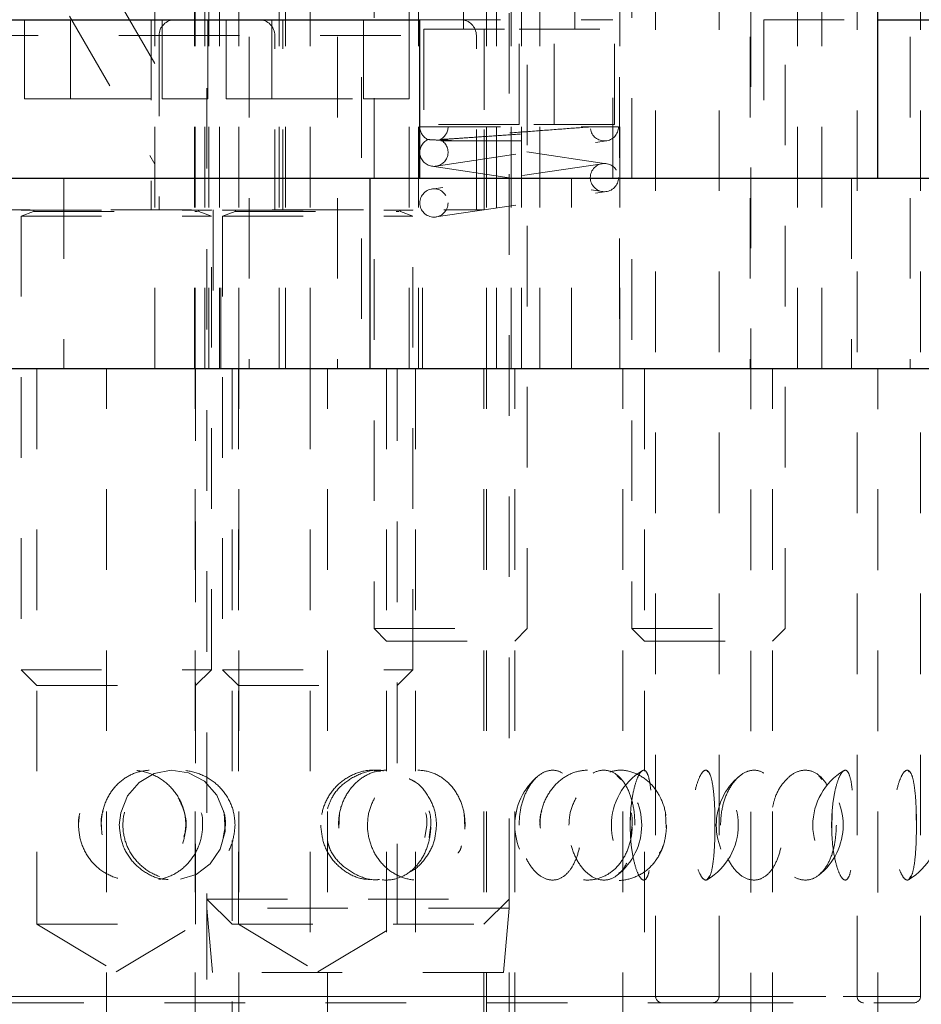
# Model space of a CAD drawing. Header units: inches. Extents: x 1880 to 2363, y -453 to -54.
# Tile 332 of 656: x 2045.06 to 2046.18, y -279.78 to -278.55. Entities that reach past the tile are written whole.
import ezdxf

# ---------------------------------------------------------------- set-up
doc = ezdxf.new("R2010")
doc.units = ezdxf.units.IN
doc.header["$LTSCALE"] = 0.5
doc.header["$MEASUREMENT"] = 0
doc.linetypes.add('HIDDEN', pattern=[0.225, 0.15, -0.075])
for name, color, linetype in [('DIE-M-S3', 8, 'Continuous'), ('DSS-M-S', 53, 'Continuous'), ('SVD-M-S', 8, 'Continuous')]:
    doc.layers.add(name, color=color, linetype=linetype)

msp = doc.modelspace()

# ---------------------------------------------------------------- linework, layer by layer
at = {"layer": 'DIE-M-S3', "linetype": 'HIDDEN', "lineweight": 18}
for p, q in [((2045.63848, -277.56511), (2045.63848, -278.68322)), ((2045.7251, -278.68322), (2045.7251, -277.56511)), ((2045.34679, -277.57477), (2045.34679, -278.98637)), ((2045.45644, -277.57477), (2045.45644, -278.98637)), ((2045.54544, -278.98637), (2045.54544, -277.57477)), ((2045.96825, -277.57477), (2045.96825, -278.98637)), ((2046.05725, -278.98637), (2046.05725, -277.57477)), ((2046.16679, -277.57477), (2046.16679, -278.98637)), ((2045.48629, -277.82477), (2045.48629, -278.98637)), ((2045.70729, -278.98637), (2045.70729, -277.82477)), ((2045.80629, -277.82477), (2045.80629, -278.98637)), ((2046.02729, -278.98637), (2046.02729, -277.82477)), ((2045.22975, -278.98637), (2045.22975, -278.48637)), ((2045.27879, -278.48637), (2045.27879, -278.98637)), ((2045.27975, -278.98637), (2045.27975, -278.48637)), ((2045.27975, -278.98637), (2045.27975, -278.48637)), ((2045.29179, -278.48637), (2045.29179, -278.98637)), ((2045.29679, -278.98637), (2045.29679, -278.48637)), ((2045.30992, -278.48637), (2045.30992, -278.98637)), ((2045.33383, -278.98637), (2045.33383, -278.48637)), ((2045.33383, -278.98637), (2045.33383, -278.48637)), ((2045.38383, -278.98637), (2045.38383, -278.48637)), ((2045.39179, -278.98637), (2045.39179, -278.48637)), ((2045.42242, -278.48637), (2045.42242, -278.98637)), ((2045.55679, -278.48637), (2045.55679, -278.98637)), ((2045.64117, -278.98637), (2045.64117, -278.48637)), ((2045.65367, -278.98637), (2045.65367, -278.48637)), ((2045.67179, -278.98637), (2045.67179, -278.48637)), ((2045.68479, -278.98637), (2045.68479, -278.48637)), ((2045.80679, -278.98637), (2045.80679, -278.48637)), ((2045.61289, -278.52574), (2045.61289, -278.56511)), ((2045.75069, -278.56511), (2045.75069, -278.52574)), ((2045.22975, -278.60762), (2045.191, -278.5405)), ((2045.12367, -278.54887), (2045.22975, -278.73262)), ((2045.56368, -278.56511), (2045.68179, -278.56511)), ((2045.56368, -278.56511), (2045.56368, -278.68322)), ((2045.68179, -278.56511), (2045.7999, -278.56511)), ((2045.68179, -278.68322), (2045.68179, -278.56511)), ((2045.7999, -278.68322), (2045.7999, -278.56511)), ((2045.68179, -278.68322), (2045.56368, -278.68322)), ((2045.7999, -278.68322), (2045.68179, -278.68322))]:
    msp.add_line(p, q, dxfattribs=at)
at = {"layer": 'DSS-M-S', "linetype": 'HIDDEN', "lineweight": 18}
for p, q in [((2045.85108, -279.7659), (2045.85108, -276.86826)), ((2046.10108, -279.7659), (2046.10108, -276.86826)), ((2045.92982, -279.7659), (2045.92982, -277.01787)), ((2045.96919, -280.83677), (2045.96919, -277.01787)), ((2046.17982, -279.7659), (2046.17982, -277.01787)), ((2045.08337, -278.98637), (2045.08337, -279.67637)), ((2045.16975, -281.23637), (2045.16975, -278.98637)), ((2045.27975, -281.23637), (2045.27975, -278.98637)), ((2045.27975, -281.23637), (2045.27975, -278.98637)), ((2045.28022, -279.67637), (2045.28022, -278.98637)), ((2045.32554, -278.98637), (2045.32554, -279.53331)), ((2045.33337, -278.98637), (2045.33337, -279.67637)), ((2045.33383, -281.23637), (2045.33383, -278.98637)), ((2045.33383, -281.23637), (2045.33383, -278.98637)), ((2045.42242, -278.98637), (2045.42242, -281.23637)), ((2045.44383, -281.23637), (2045.44383, -278.98637)), ((2045.51729, -278.98637), (2045.51729, -281.23637)), ((2045.53022, -279.67637), (2045.53022, -278.98637)), ((2045.55329, -278.98637), (2045.55329, -281.23637)), ((2045.63804, -281.23637), (2045.63804, -278.98637)), ((2045.64117, -281.23637), (2045.64117, -278.98637)), ((2045.67629, -281.23637), (2045.67629, -278.98637)), ((2045.81029, -281.23637), (2045.81029, -278.98637)), ((2045.83729, -278.98637), (2045.83729, -281.23637)), ((2045.99629, -281.23637), (2045.99629, -278.98637)), ((2046.12667, -280.83677), (2046.12667, -278.98637)), ((2046.12667, -281.23637), (2046.12667, -278.98637)), ((2045.24991, -279.48514), (2045.22882, -279.48936)), ((2045.27154, -279.48827), (2045.24991, -279.48514)), ((2045.91592, -279.48724), (2045.9151, -279.48645)), ((2046.16592, -279.48724), (2046.1651, -279.48645)), ((2045.22882, -279.48936), (2045.2102, -279.50028)), ((2045.29134, -279.4989), (2045.27154, -279.48827)), ((2045.30671, -279.51613), (2045.29134, -279.4989)), ((2045.8079, -279.49643), (2045.80314, -279.49157)), ((2046.0579, -279.49643), (2046.05314, -279.49157)), ((2045.2102, -279.50028), (2045.19579, -279.51695)), ((2045.19579, -279.51695), (2045.18728, -279.53797)), ((2045.31554, -279.53785), (2045.30671, -279.51613)), ((2045.18728, -279.53797), (2045.18558, -279.5533)), ((2045.3168, -279.56119), (2045.31554, -279.53785)), ((2045.45808, -279.55722), (2045.45904, -279.53791)), ((2045.61428, -279.55681), (2045.61334, -279.53847)), ((2045.81969, -279.55724), (2045.82001, -279.53791)), ((2045.86428, -279.55681), (2045.86334, -279.53847)), ((2045.92475, -279.55677), (2045.92461, -279.53849)), ((2046.06969, -279.55724), (2046.07001, -279.53791)), ((2046.17475, -279.55677), (2046.17461, -279.53849)), ((2045.18558, -279.5533), (2045.18558, -279.5533)), ((2045.31723, -279.5533), (2045.31466, -279.56884)), ((2045.56723, -279.5533), (2045.56466, -279.56884)), ((2045.57212, -279.5533), (2045.56998, -279.56882)), ((2045.82212, -279.5533), (2045.81998, -279.56882)), ((2045.31066, -279.58319), (2045.3168, -279.56119)), ((2045.32554, -279.57217), (2045.32554, -281.23637)), ((2045.2982, -279.60147), (2045.31066, -279.58319)), ((2045.28098, -279.61439), (2045.2982, -279.60147)), ((2045.26153, -279.62058), (2045.28098, -279.61439)), ((2045.91517, -279.62069), (2045.91795, -279.61666)), ((2046.16517, -279.62069), (2046.16795, -279.61666)), ((2045.29429, -279.64512), (2045.29429, -281.23637)), ((2045.66929, -281.23637), (2045.66929, -279.64512)), ((2045.08337, -279.67637), (2045.28022, -279.67637)), ((2045.08337, -279.67637), (2045.18179, -279.73551)), ((2045.18179, -279.73551), (2045.28022, -279.67637)), ((2045.33337, -279.67637), (2045.43179, -279.73551)), ((2045.43179, -279.73551), (2045.53022, -279.67637)), ((2044.43376, -279.7659), (2045.92982, -279.7659)), ((2044.5125, -279.7659), (2045.8493, -279.7659)), ((2044.68376, -279.7659), (2046.17982, -279.7659)), ((2044.7625, -279.7659), (2046.0993, -279.7659)), ((2044.44163, -279.77378), (2045.92195, -279.77378)), ((2045.92195, -279.77378), (2046.17195, -279.77378))]:
    msp.add_line(p, q, dxfattribs=at)
at = {"layer": 'DSS-M-S', "linetype": 'Continuous', "lineweight": 25}
for p, q in [((2046.12667, -278.75015), (2046.12667, -277.01787)), ((2045.55853, -278.75015), (2046.28415, -278.75015)), ((2034.68179, -278.98637), (2047.18179, -278.98637))]:
    msp.add_line(p, q, dxfattribs=at)
at = {"layer": 'DSS-M-S', "linetype": 'HIDDEN', "lineweight": 18}
for centre, radius, start, end in [((2045.87497, -279.5533), 0.07874, 121.15614, 238.9555), ((2045.87497, -279.5533), 0.07874, 301.00349, 58.98802), ((2046.12497, -279.5533), 0.07874, 121.15614, 238.9555), ((2046.12497, -279.5533), 0.07874, 301.00349, 58.98802), ((2045.75511, -279.5533), 0.07874, 129.42305, 230.57396), ((2045.75511, -279.5533), 0.07874, 307.96843, 52.09477), ((2046.00511, -279.5533), 0.07874, 129.42305, 230.57396), ((2046.00511, -279.5533), 0.07874, 307.96843, 52.09477), ((2045.85896, -279.7659), 0.00787, 180, 270), ((2045.92195, -279.7659), 0.00787, 270, 0), ((2046.10896, -279.7659), 0.00787, 180, 270), ((2046.17195, -279.7659), 0.00787, 270, 0)]:
    msp.add_arc(centre, radius, start, end, dxfattribs=at)
for points, knots in [([(2045.26821, -279.5533), (2045.26748, -279.56083), (2045.26601, -279.57589), (2045.25468, -279.59596), (2045.23804, -279.61146), (2045.21705, -279.62075), (2045.19411, -279.62252), (2045.17189, -279.61626), (2045.15318, -279.60256), (2045.1402, -279.58318), (2045.13425, -279.56067), (2045.13559, -279.53774), (2045.14379, -279.51671), (2045.15806, -279.49958), (2045.17724, -279.48811), (2045.19956, -279.48379), (2045.22254, -279.48743), (2045.24333, -279.49886), (2045.259, -279.51663), (2045.2671, -279.53591), (2045.2679, -279.54847), (2045.26821, -279.5533)], [0, 0, 0, 0, 0.0520028, 0.1039827, 0.1564753, 0.2102848, 0.2652762, 0.3208623, 0.3762398, 0.4306423, 0.4836601, 0.5355284, 0.5870576, 0.6391963, 0.6925647, 0.7472181, 0.8026932, 0.8582301, 0.9130199, 0.9664974, 1, 1, 1, 1]), ([(2045.16303, -279.5533), (2045.16373, -279.56111), (2045.16512, -279.57674), (2045.17605, -279.59749), (2045.19223, -279.613), (2045.21227, -279.62141), (2045.23351, -279.62212), (2045.25374, -279.61544), (2045.27102, -279.60219), (2045.28357, -279.58353), (2045.28977, -279.56117), (2045.28851, -279.53751), (2045.27963, -279.51548), (2045.26425, -279.49796), (2045.24458, -279.4871), (2045.22327, -279.48388), (2045.20275, -279.48822), (2045.1849, -279.49944), (2045.17139, -279.51648), (2045.1641, -279.53543), (2045.16334, -279.54815), (2045.16303, -279.5533)], [0, 0, 0, 0, 0.0554579, 0.1109395, 0.1658403, 0.2192081, 0.2711117, 0.3223399, 0.3739729, 0.4268563, 0.4812619, 0.5368274, 0.5927419, 0.6480375, 0.7019377, 0.7542614, 0.8055938, 0.8569812, 0.9093952, 0.9633154, 1, 1, 1, 1]), ([(2045.32924, -279.5533), (2045.3285, -279.56083), (2045.32704, -279.57589), (2045.31562, -279.59596), (2045.29869, -279.61146), (2045.27711, -279.62075), (2045.2532, -279.62252), (2045.22971, -279.61626), (2045.20966, -279.60256), (2045.19561, -279.58318), (2045.18912, -279.56067), (2045.19058, -279.53774), (2045.1995, -279.51671), (2045.2149, -279.49958), (2045.23539, -279.48811), (2045.25891, -279.48379), (2045.28278, -279.48743), (2045.30409, -279.49886), (2045.31998, -279.51663), (2045.32813, -279.53591), (2045.32893, -279.54847), (2045.32924, -279.5533)], [0, 0, 0, 0, 0.0520028, 0.1039827, 0.1564753, 0.2102848, 0.2652762, 0.3208623, 0.3762398, 0.4306423, 0.4836601, 0.5355284, 0.5870576, 0.6391963, 0.6925647, 0.7472181, 0.8026932, 0.8582301, 0.9130199, 0.9664974, 1, 1, 1, 1]), ([(2045.50956, -279.48654), (2045.50635, -279.48592), (2045.49609, -279.48394), (2045.47835, -279.48849), (2045.45931, -279.49937), (2045.4447, -279.5165), (2045.43675, -279.53543), (2045.43592, -279.54815), (2045.43558, -279.5533)], [0, 0, 0, 0, 0.0867264, 0.2775003, 0.4684788, 0.6632725, 0.8636636, 1, 1, 1, 1]), ([(2045.44383, -279.53325), (2045.44575, -279.52782), (2045.45018, -279.51527), (2045.46506, -279.49952), (2045.48529, -279.48851), (2045.5027, -279.4839), (2045.51203, -279.48557), (2045.51364, -279.48586)], [0, 0, 0, 0, 0.1876742, 0.4345464, 0.6872416, 0.9460209, 1, 1, 1, 1]), ([(2045.45748, -279.5533), (2045.45817, -279.56111), (2045.45956, -279.57674), (2045.47035, -279.59749), (2045.486, -279.613), (2045.50487, -279.62141), (2045.52426, -279.62212), (2045.54218, -279.61544), (2045.55708, -279.60219), (2045.56766, -279.58353), (2045.57282, -279.56117), (2045.57177, -279.53751), (2045.56436, -279.51548), (2045.55129, -279.49796), (2045.53414, -279.4871), (2045.51499, -279.48388), (2045.49597, -279.48822), (2045.47894, -279.49944), (2045.46577, -279.51648), (2045.45854, -279.53543), (2045.45778, -279.54815), (2045.45748, -279.5533)], [0, 0, 0, 0, 0.0554579, 0.1109395, 0.1658403, 0.2192081, 0.2711117, 0.3223399, 0.3739729, 0.4268563, 0.4812619, 0.5368274, 0.5927419, 0.6480375, 0.7019377, 0.7542614, 0.8055938, 0.8569812, 0.9093952, 0.9633154, 1, 1, 1, 1]), ([(2045.61477, -279.5533), (2045.61416, -279.56083), (2045.61294, -279.57589), (2045.60341, -279.59596), (2045.58913, -279.61146), (2045.57069, -279.62075), (2045.54994, -279.62252), (2045.52924, -279.61626), (2045.51131, -279.60256), (2045.49862, -279.58318), (2045.49273, -279.56067), (2045.49405, -279.53774), (2045.50215, -279.51671), (2045.51602, -279.49958), (2045.53427, -279.48811), (2045.55493, -279.48379), (2045.57557, -279.48743), (2045.59371, -279.49886), (2045.60706, -279.51663), (2045.61385, -279.53591), (2045.61452, -279.54847), (2045.61477, -279.5533)], [0, 0, 0, 0, 0.0520028, 0.1039827, 0.1564753, 0.2102848, 0.2652762, 0.3208623, 0.3762398, 0.4306423, 0.4836601, 0.5355284, 0.5870576, 0.6391963, 0.6925647, 0.7472181, 0.8026932, 0.8582301, 0.9130199, 0.9664974, 1, 1, 1, 1]), ([(2045.6817, -279.5533), (2045.68221, -279.56111), (2045.68322, -279.57674), (2045.69105, -279.59749), (2045.70223, -279.613), (2045.7154, -279.62141), (2045.7286, -279.62212), (2045.74046, -279.61544), (2045.75006, -279.60219), (2045.75674, -279.58353), (2045.75994, -279.56117), (2045.7593, -279.53751), (2045.75467, -279.51548), (2045.74637, -279.49796), (2045.73518, -279.4871), (2045.72233, -279.48388), (2045.70923, -279.48822), (2045.69721, -279.49944), (2045.68774, -279.51648), (2045.68248, -279.53543), (2045.68193, -279.54815), (2045.6817, -279.5533)], [0, 0, 0, 0, 0.0554579, 0.1109395, 0.1658403, 0.2192081, 0.2711117, 0.3223399, 0.3739729, 0.4268563, 0.4812619, 0.5368274, 0.5927419, 0.6480375, 0.7019377, 0.7542614, 0.8055938, 0.8569812, 0.9093952, 0.9633154, 1, 1, 1, 1]), ([(2045.70748, -279.5533), (2045.70817, -279.56111), (2045.70956, -279.57674), (2045.72035, -279.59749), (2045.736, -279.613), (2045.75487, -279.62141), (2045.77426, -279.62212), (2045.79218, -279.61544), (2045.80708, -279.60219), (2045.81766, -279.58353), (2045.82282, -279.56117), (2045.82177, -279.53751), (2045.81436, -279.51548), (2045.80129, -279.49796), (2045.78414, -279.4871), (2045.76499, -279.48388), (2045.74597, -279.48822), (2045.72894, -279.49944), (2045.71577, -279.51648), (2045.70854, -279.53543), (2045.70778, -279.54815), (2045.70748, -279.5533)], [0, 0, 0, 0, 0.0554579, 0.1109395, 0.1658403, 0.2192081, 0.2711117, 0.3223399, 0.3739729, 0.4268563, 0.4812619, 0.5368274, 0.5927419, 0.6480375, 0.7019377, 0.7542614, 0.8055938, 0.8569812, 0.9093952, 0.9633154, 1, 1, 1, 1]), ([(2045.82544, -279.5533), (2045.82506, -279.56083), (2045.8243, -279.57589), (2045.8183, -279.59596), (2045.80914, -279.61146), (2045.79703, -279.62075), (2045.78303, -279.62252), (2045.76869, -279.61626), (2045.756, -279.60256), (2045.74685, -279.58318), (2045.74257, -279.56067), (2045.74353, -279.53774), (2045.7494, -279.51671), (2045.75935, -279.49958), (2045.7722, -279.48811), (2045.78642, -279.48379), (2045.80027, -279.48743), (2045.8121, -279.49886), (2045.82061, -279.51663), (2045.82487, -279.53591), (2045.82528, -279.54847), (2045.82544, -279.5533)], [0, 0, 0, 0, 0.0520028, 0.1039827, 0.1564753, 0.2102848, 0.2652762, 0.3208623, 0.3762398, 0.4306423, 0.4836601, 0.5355284, 0.5870576, 0.6391963, 0.6925647, 0.7472181, 0.8026932, 0.8582301, 0.9130199, 0.9664974, 1, 1, 1, 1]), ([(2045.79444, -279.48729), (2045.79788, -279.48638), (2045.80819, -279.48363), (2045.8256, -279.48769), (2045.8437, -279.49879), (2045.85706, -279.51665), (2045.86385, -279.53591), (2045.86452, -279.54847), (2045.86477, -279.5533)], [0, 0, 0, 0, 0.0990264, 0.2967526, 0.4946992, 0.6899827, 0.8805889, 1, 1, 1, 1]), ([(2045.81949, -279.5533), (2045.81972, -279.56111), (2045.82019, -279.57674), (2045.8237, -279.59749), (2045.82846, -279.613), (2045.83367, -279.62141), (2045.83839, -279.62212), (2045.84214, -279.61544), (2045.84479, -279.60219), (2045.84641, -279.58353), (2045.8471, -279.56117), (2045.84697, -279.53751), (2045.84593, -279.51548), (2045.84382, -279.49796), (2045.84054, -279.4871), (2045.83621, -279.48388), (2045.83128, -279.48822), (2045.82636, -279.49944), (2045.82223, -279.51648), (2045.81984, -279.53543), (2045.81959, -279.54815), (2045.81949, -279.5533)], [0, 0, 0, 0, 0.0554579, 0.1109395, 0.1658403, 0.2192081, 0.2711117, 0.3223399, 0.3739729, 0.4268563, 0.4812619, 0.5368274, 0.5927419, 0.6480375, 0.7019377, 0.7542614, 0.8055938, 0.8569812, 0.9093952, 0.9633154, 1, 1, 1, 1]), ([(2045.92482, -279.5533), (2045.92473, -279.56083), (2045.92456, -279.57589), (2045.92313, -279.59596), (2045.92068, -279.61146), (2045.91698, -279.62075), (2045.91216, -279.62252), (2045.90666, -279.61626), (2045.90139, -279.60256), (2045.89738, -279.58318), (2045.89544, -279.56067), (2045.89588, -279.53774), (2045.89851, -279.51671), (2045.90282, -279.49958), (2045.90805, -279.48811), (2045.91338, -279.48379), (2045.91802, -279.48743), (2045.92151, -279.49886), (2045.9237, -279.51663), (2045.92469, -279.53591), (2045.92478, -279.54847), (2045.92482, -279.5533)], [0, 0, 0, 0, 0.0520028, 0.1039827, 0.1564753, 0.2102848, 0.2652762, 0.3208623, 0.3762398, 0.4306423, 0.4836601, 0.5355284, 0.5870576, 0.6391963, 0.6925647, 0.7472181, 0.8026932, 0.8582301, 0.9130199, 0.9664974, 1, 1, 1, 1]), ([(2045.9317, -279.5533), (2045.93221, -279.56111), (2045.93322, -279.57674), (2045.94105, -279.59749), (2045.95223, -279.613), (2045.9654, -279.62141), (2045.9786, -279.62212), (2045.99046, -279.61544), (2046.00006, -279.60219), (2046.00674, -279.58353), (2046.00994, -279.56117), (2046.0093, -279.53751), (2046.00467, -279.51548), (2045.99637, -279.49796), (2045.98518, -279.4871), (2045.97233, -279.48388), (2045.95923, -279.48822), (2045.94721, -279.49944), (2045.93774, -279.51648), (2045.93248, -279.53543), (2045.93193, -279.54815), (2045.9317, -279.5533)], [0, 0, 0, 0, 0.05545789, 0.11093953, 0.16584033, 0.21920813, 0.27111168, 0.32233985, 0.37397292, 0.42685633, 0.48126186, 0.53682738, 0.59274193, 0.64803751, 0.7019377, 0.75426138, 0.80559376, 0.8569812, 0.90939522, 0.96331536, 1, 1, 1, 1]), ([(2045.99629, -279.53099), (2045.99739, -279.52635), (2046.00016, -279.51458), (2046.00947, -279.49965), (2046.02217, -279.48809), (2046.03643, -279.48379), (2046.05026, -279.48743), (2046.0621, -279.49886), (2046.07061, -279.51663), (2046.07487, -279.53591), (2046.07528, -279.54847), (2046.07544, -279.5533)], [0, 0, 0, 0, 0.0760042, 0.1926691, 0.3120858, 0.4343776, 0.5585082, 0.6827771, 0.8053742, 0.9250349, 1, 1, 1, 1]), ([(2046.06949, -279.5533), (2046.06972, -279.56111), (2046.07019, -279.57674), (2046.0737, -279.59749), (2046.07846, -279.613), (2046.08367, -279.62141), (2046.08839, -279.62212), (2046.09214, -279.61544), (2046.09479, -279.60219), (2046.09641, -279.58353), (2046.0971, -279.56117), (2046.09697, -279.53751), (2046.09593, -279.51548), (2046.09382, -279.49796), (2046.09054, -279.4871), (2046.08621, -279.48388), (2046.08128, -279.48822), (2046.07636, -279.49944), (2046.07223, -279.51648), (2046.06984, -279.53543), (2046.06959, -279.54815), (2046.06949, -279.5533)], [0, 0, 0, 0, 0.0554579, 0.1109395, 0.1658403, 0.2192081, 0.2711117, 0.3223399, 0.3739729, 0.4268563, 0.4812619, 0.5368274, 0.5927419, 0.6480375, 0.7019377, 0.7542614, 0.8055938, 0.8569812, 0.9093952, 0.9633154, 1, 1, 1, 1]), ([(2046.17482, -279.5533), (2046.17473, -279.56083), (2046.17456, -279.57589), (2046.17313, -279.59596), (2046.17068, -279.61146), (2046.16698, -279.62075), (2046.16216, -279.62252), (2046.15666, -279.61626), (2046.15139, -279.60256), (2046.14738, -279.58318), (2046.14544, -279.56067), (2046.14588, -279.53774), (2046.14851, -279.51671), (2046.15282, -279.49958), (2046.15805, -279.48811), (2046.16338, -279.48379), (2046.16802, -279.48743), (2046.17151, -279.49886), (2046.1737, -279.51663), (2046.17469, -279.53591), (2046.17478, -279.54847), (2046.17482, -279.5533)], [0, 0, 0, 0, 0.0520028, 0.1039827, 0.1564753, 0.2102848, 0.2652762, 0.3208623, 0.3762398, 0.4306423, 0.4836601, 0.5355284, 0.5870576, 0.6391963, 0.6925647, 0.7472181, 0.8026932, 0.8582301, 0.9130199, 0.9664974, 1, 1, 1, 1]), ([(2045.54526, -279.49568), (2045.54801, -279.49702), (2045.55785, -279.50179), (2045.56982, -279.51691), (2045.57815, -279.53587), (2045.57894, -279.54846), (2045.57924, -279.5533)], [0, 0, 0, 0, 0.1307229, 0.4666723, 0.7945752, 1, 1, 1, 1]), ([(2045.26581, -279.56762), (2045.26657, -279.56522), (2045.26961, -279.5557), (2045.2678, -279.53813), (2045.26167, -279.52535), (2045.25876, -279.51928)], [0, 0, 0, 0, 0.1500688, 0.5961174, 1, 1, 1, 1]), ([(2045.50235, -279.51928), (2045.49938, -279.52567), (2045.49438, -279.53643), (2045.4938, -279.54844), (2045.49356, -279.5533)], [0, 0, 0, 0, 0.5945328, 1, 1, 1, 1]), ([(2045.75235, -279.51928), (2045.74938, -279.52567), (2045.74438, -279.53643), (2045.7438, -279.54844), (2045.74356, -279.5533)], [0, 0, 0, 0, 0.5945328, 1, 1, 1, 1]), ([(2045.16364, -279.55722), (2045.1631, -279.55055), (2045.16249, -279.54303), (2045.16518, -279.53633), (2045.16548, -279.53558)], [0, 0, 0, 0, 0.8873142, 1, 1, 1, 1]), ([(2045.31462, -279.53557), (2045.31495, -279.53637), (2045.31728, -279.5419), (2045.31725, -279.54804), (2045.31723, -279.5533)], [0, 0, 0, 0, 0.1436384, 1, 1, 1, 1]), ([(2045.56995, -279.53558), (2045.57022, -279.53637), (2045.57216, -279.54191), (2045.57214, -279.54804), (2045.57212, -279.5533)], [0, 0, 0, 0, 0.1430447, 1, 1, 1, 1]), ([(2045.70808, -279.55722), (2045.70755, -279.55055), (2045.70695, -279.54303), (2045.70961, -279.53632), (2045.70991, -279.53556)], [0, 0, 0, 0, 0.8864367, 1, 1, 1, 1]), ([(2045.13671, -279.53847), (2045.13666, -279.53861), (2045.13488, -279.54322), (2045.13499, -279.54834), (2045.13509, -279.5533)], [0, 0, 0, 0, 0.0314944, 1, 1, 1, 1]), ([(2045.28725, -279.53791), (2045.28726, -279.53793), (2045.28915, -279.54272), (2045.28904, -279.54802), (2045.28893, -279.5533)], [0, 0, 0, 0, 0.0039911, 1, 1, 1, 1]), ([(2045.56555, -279.53791), (2045.56556, -279.53793), (2045.56746, -279.54272), (2045.56735, -279.54802), (2045.56723, -279.5533)], [0, 0, 0, 0, 0.003979, 1, 1, 1, 1]), ([(2045.82072, -279.53791), (2045.82072, -279.53793), (2045.82231, -279.54272), (2045.82221, -279.54802), (2045.82212, -279.5533)], [0, 0, 0, 0, 0.0039645, 1, 1, 1, 1]), ([(2045.18558, -279.5533), (2045.18634, -279.56111), (2045.18786, -279.57672), (2045.19975, -279.59756), (2045.21718, -279.61276), (2045.23544, -279.6209), (2045.24701, -279.62066), (2045.25109, -279.62057)], [0, 0, 0, 0, 0.2233138, 0.4467233, 0.6677939, 0.8826915, 1, 1, 1, 1]), ([(2045.43558, -279.5533), (2045.43634, -279.56111), (2045.43786, -279.57672), (2045.44975, -279.59756), (2045.46718, -279.61276), (2045.48544, -279.6209), (2045.49701, -279.62066), (2045.50109, -279.62057)], [0, 0, 0, 0, 0.2233138, 0.4467233, 0.6677939, 0.8826915, 1, 1, 1, 1]), ([(2045.57924, -279.5533), (2045.57852, -279.56087), (2045.57709, -279.576), (2045.5654, -279.59553), (2045.55436, -279.60774), (2045.54669, -279.61092), (2045.54596, -279.61123)], [0, 0, 0, 0, 0.3209905, 0.6418401, 0.9658538, 1, 1, 1, 1]), ([(2045.86477, -279.5533), (2045.86416, -279.56084), (2045.86294, -279.5759), (2045.85341, -279.59593), (2045.83912, -279.61156), (2045.82075, -279.62036), (2045.80507, -279.62307), (2045.79671, -279.62023), (2045.79504, -279.61966)], [0, 0, 0, 0, 0.18641579, 0.3727497, 0.56092122, 0.75381353, 0.95094289, 1, 1, 1, 1]), ([(2046.07544, -279.5533), (2046.07506, -279.56083), (2046.0743, -279.57589), (2046.0683, -279.59596), (2046.05914, -279.61146), (2046.04702, -279.62075), (2046.03305, -279.62251), (2046.01863, -279.61629), (2046.00623, -279.60245), (2045.99831, -279.58783), (2045.99667, -279.57788), (2045.99629, -279.57557)], [0, 0, 0, 0, 0.1163157, 0.2325804, 0.3499917, 0.4703485, 0.5933491, 0.7176796, 0.8415436, 0.9632268, 1, 1, 1, 1]), ([(2045.5085, -279.62081), (2045.5068, -279.62098), (2045.49716, -279.62195), (2045.47961, -279.61586), (2045.45994, -279.60259), (2045.44729, -279.58681), (2045.44465, -279.5757), (2045.44383, -279.57227)], [0, 0, 0, 0, 0.0591192, 0.3347443, 0.6093351, 0.8790911, 1, 1, 1, 1]), ([(2045.60589, -279.5881), (2045.60722, -279.58632), (2045.60926, -279.58359), (2045.60991, -279.58005), (2045.61013, -279.57882)], [0, 0, 0, 0, 0.6536457, 1, 1, 1, 1]), ([(2045.85589, -279.5881), (2045.85722, -279.58632), (2045.85926, -279.58359), (2045.85991, -279.58005), (2045.86013, -279.57882)], [0, 0, 0, 0, 0.6536457, 1, 1, 1, 1]), ([(2045.80299, -279.61548), (2045.80334, -279.61535), (2045.8046, -279.61487), (2045.80552, -279.61336), (2045.80618, -279.61227)], [0, 0, 0, 0, 0.2806837, 1, 1, 1, 1]), ([(2046.05299, -279.61548), (2046.05334, -279.61535), (2046.0546, -279.61487), (2046.05552, -279.61336), (2046.05618, -279.61227)], [0, 0, 0, 0, 0.2806837, 1, 1, 1, 1])]:
    msp.add_open_spline(points, degree=3, knots=knots, dxfattribs=at)
at = {"layer": 'SVD-M-S', "linetype": 'HIDDEN', "lineweight": 18}
for p, q in [((2045.29429, -278.43814), (2045.29429, -279.64512)), ((2045.66929, -279.64512), (2045.66929, -278.43814)), ((2045.50179, -278.45081), (2045.50179, -279.30927)), ((2045.69179, -279.30927), (2045.69179, -278.45081)), ((2045.82179, -278.45081), (2045.82179, -279.30927)), ((2046.01179, -279.30927), (2046.01179, -278.45081)), ((2045.06814, -278.65173), (2045.06814, -278.5533)), ((2045.06814, -278.65173), (2045.06814, -278.5533)), ((2045.12497, -278.65173), (2045.12497, -278.5533)), ((2045.12497, -278.65173), (2045.12497, -278.5533)), ((2045.2251, -278.5533), (2045.2251, -278.78952)), ((2045.23862, -278.65173), (2045.23862, -278.5533)), ((2045.23862, -278.65173), (2045.23862, -278.5533)), ((2045.29544, -278.65173), (2045.29544, -278.5533)), ((2045.29544, -278.65173), (2045.29544, -278.5533)), ((2045.31814, -278.65173), (2045.31814, -278.5533)), ((2045.31814, -278.65173), (2045.31814, -278.5533)), ((2045.37497, -278.65173), (2045.37497, -278.5533)), ((2045.37497, -278.65173), (2045.37497, -278.5533)), ((2045.38848, -278.78952), (2045.38848, -278.5533)), ((2045.48862, -278.65173), (2045.48862, -278.5533)), ((2045.48862, -278.65173), (2045.48862, -278.5533)), ((2045.54544, -278.65173), (2045.54544, -278.5533)), ((2045.54544, -278.65173), (2045.54544, -278.5533)), ((2045.55853, -278.5533), (2045.79504, -278.5533)), ((2045.79504, -278.5533), (2045.79817, -278.5533)), ((2045.79817, -278.75015), (2045.79817, -278.5533)), ((2045.98522, -278.5533), (2046.12667, -278.5533)), ((2045.98522, -278.5533), (2045.98522, -278.75015)), ((2044.98494, -278.57299), (2045.37681, -278.57299)), ((2044.98494, -278.57299), (2045.37681, -278.57299)), ((2045.23494, -278.57299), (2045.62681, -278.57299)), ((2045.23494, -278.57299), (2045.62681, -278.57299)), ((2045.23494, -278.57299), (2045.23494, -278.78952)), ((2045.23494, -278.57299), (2045.23494, -278.78952)), ((2045.37864, -278.78952), (2045.37864, -278.57299)), ((2045.37864, -278.78952), (2045.37864, -278.57299)), ((2045.62864, -278.78952), (2045.62864, -278.57299)), ((2045.62864, -278.78952), (2045.62864, -278.57299)), ((2045.06814, -278.65173), (2045.12497, -278.65173)), ((2045.06814, -278.65173), (2045.12497, -278.65173)), ((2045.12497, -278.65173), (2045.23862, -278.65173)), ((2045.12497, -278.65173), (2045.23862, -278.65173)), ((2045.23862, -278.65173), (2045.29544, -278.65173)), ((2045.23862, -278.65173), (2045.29544, -278.65173)), ((2045.31814, -278.65173), (2045.37497, -278.65173)), ((2045.31814, -278.65173), (2045.37497, -278.65173)), ((2045.37497, -278.65173), (2045.48862, -278.65173)), ((2045.37497, -278.65173), (2045.48862, -278.65173)), ((2045.48862, -278.65173), (2045.54544, -278.65173)), ((2045.48862, -278.65173), (2045.54544, -278.65173)), ((2045.55854, -278.68637), (2045.77004, -278.68637)), ((2045.63848, -278.78952), (2045.63848, -278.68322)), ((2045.57862, -278.73518), (2045.79012, -278.70368)), ((2045.58461, -278.70387), (2045.78754, -278.70387)), ((2045.79012, -278.73207), (2045.59546, -278.70307)), ((2045.78496, -278.73207), (2045.57346, -278.76357)), ((2045.57346, -278.73518), (2045.78496, -278.76668)), ((2045.11683, -278.75015), (2045.11683, -278.98637)), ((2045.74675, -278.98637), (2045.74675, -278.75015)), ((2046.09427, -278.75015), (2046.09427, -278.98637)), ((2045.57862, -278.79818), (2045.79012, -278.76668)), ((2044.9751, -278.78952), (2045.38848, -278.78952)), ((2045.06368, -278.78952), (2045.06368, -278.78992)), ((2045.06368, -278.78952), (2045.06368, -278.78992)), ((2045.06368, -278.78992), (2045.2999, -278.78992)), ((2045.06368, -278.78992), (2045.2999, -278.78992)), ((2045.2999, -278.78992), (2045.2999, -278.78952)), ((2045.2999, -278.78992), (2045.2999, -278.78952)), ((2045.30187, -278.78952), (2045.30187, -278.98637)), ((2045.31171, -278.98637), (2045.31171, -278.78952)), ((2045.31368, -278.78952), (2045.31368, -278.78992)), ((2045.31368, -278.78952), (2045.31368, -278.78992)), ((2045.31368, -278.78992), (2045.5499, -278.78992)), ((2045.31368, -278.78992), (2045.5499, -278.78992)), ((2045.38848, -278.78952), (2045.63675, -278.78952)), ((2045.5499, -278.78992), (2045.5499, -278.78952)), ((2045.5499, -278.78992), (2045.5499, -278.78952)), ((2045.56171, -278.98637), (2045.56171, -278.78952)), ((2045.63675, -278.78952), (2045.63848, -278.78952)), ((2045.07917, -278.79144), (2045.06368, -278.79708)), ((2045.07917, -278.79144), (2045.06368, -278.79708)), ((2045.06368, -278.79708), (2045.2999, -278.79708)), ((2045.06368, -278.79708), (2045.2999, -278.79708)), ((2045.06368, -278.79708), (2045.06368, -279.36039)), ((2045.06368, -278.79708), (2045.06368, -279.36039)), ((2045.07917, -278.79144), (2045.28267, -278.79144)), ((2045.07917, -278.79144), (2045.28267, -278.79144)), ((2045.2999, -278.79708), (2045.28441, -278.79144)), ((2045.2999, -278.79708), (2045.28441, -278.79144)), ((2045.2999, -279.36039), (2045.2999, -278.79708)), ((2045.2999, -279.36039), (2045.2999, -278.79708)), ((2045.32917, -278.79144), (2045.31368, -278.79708)), ((2045.32917, -278.79144), (2045.31368, -278.79708)), ((2045.31368, -278.79708), (2045.5499, -278.79708)), ((2045.31368, -278.79708), (2045.5499, -278.79708)), ((2045.31368, -278.79708), (2045.31368, -279.36039)), ((2045.31368, -278.79708), (2045.31368, -279.36039)), ((2045.32917, -278.79144), (2045.53267, -278.79144)), ((2045.32917, -278.79144), (2045.53267, -278.79144)), ((2045.5499, -278.79708), (2045.53441, -278.79144)), ((2045.5499, -278.79708), (2045.53441, -278.79144)), ((2045.5499, -279.36039), (2045.5499, -278.79708)), ((2045.5499, -279.36039), (2045.5499, -278.79708)), ((2045.50179, -279.30927), (2045.69179, -279.30927)), ((2045.50179, -279.30927), (2045.51729, -279.32477)), ((2045.67629, -279.32477), (2045.69179, -279.30927)), ((2045.82179, -279.30927), (2046.01179, -279.30927)), ((2045.82179, -279.30927), (2045.83729, -279.32477)), ((2045.99629, -279.32477), (2046.01179, -279.30927)), ((2045.51729, -279.32477), (2045.67629, -279.32477)), ((2045.83729, -279.32477), (2045.99629, -279.32477)), ((2045.06368, -279.36039), (2045.2999, -279.36039)), ((2045.06368, -279.36039), (2045.2999, -279.36039)), ((2045.06368, -279.36039), (2045.08337, -279.38008)), ((2045.06368, -279.36039), (2045.08337, -279.38008)), ((2045.28022, -279.38008), (2045.2999, -279.36039)), ((2045.28022, -279.38008), (2045.2999, -279.36039)), ((2045.31368, -279.36039), (2045.5499, -279.36039)), ((2045.31368, -279.36039), (2045.5499, -279.36039)), ((2045.31368, -279.36039), (2045.33337, -279.38008)), ((2045.31368, -279.36039), (2045.33337, -279.38008)), ((2045.53022, -279.38008), (2045.5499, -279.36039)), ((2045.53022, -279.38008), (2045.5499, -279.36039)), ((2045.08337, -279.38008), (2045.28022, -279.38008)), ((2045.08337, -279.38008), (2045.28022, -279.38008)), ((2045.33337, -279.38008), (2045.53022, -279.38008)), ((2045.33337, -279.38008), (2045.53022, -279.38008)), ((2045.29429, -279.64512), (2045.66929, -279.64512)), ((2045.29429, -279.64512), (2045.32554, -279.67637)), ((2045.29429, -279.64512), (2045.29429, -279.65637)), ((2045.63804, -279.67637), (2045.66929, -279.64512)), ((2045.66929, -279.65637), (2045.66929, -279.64512)), ((2045.66929, -279.65637), (2045.29429, -279.65637)), ((2045.29429, -279.65637), (2045.30129, -279.73637)), ((2045.66229, -279.73637), (2045.66929, -279.65637)), ((2045.32554, -279.67637), (2045.63804, -279.67637)), ((2045.66229, -279.73637), (2045.30129, -279.73637))]:
    msp.add_line(p, q, dxfattribs=at)
at = {"layer": 'SVD-M-S', "linetype": 'Continuous', "lineweight": 25}
for p, q in [((2044.8105, -278.5533), (2045.55853, -278.5533)), ((2045.55853, -278.75015), (2045.55853, -278.5533)), ((2046.12667, -278.5533), (2046.55834, -278.5533)), ((2044.8105, -278.75015), (2045.16729, -278.75015)), ((2045.16729, -278.75015), (2045.55853, -278.75015)), ((2045.49675, -278.98637), (2045.49675, -278.75015))]:
    msp.add_line(p, q, dxfattribs=at)
at = {"layer": 'SVD-M-S', "linetype": 'HIDDEN', "lineweight": 18}
for centre in [(2045.78754, -278.74937), (2045.57604, -278.78087)]:
    msp.add_circle(centre, 0.0175, dxfattribs=at)
for centre, radius, start, end in [((2045.25463, -278.57299), 0.01969, 90, 180), ((2045.25463, -278.57299), 0.01969, 90, 180), ((2045.35896, -278.57299), 0.01969, 0, 90), ((2045.35896, -278.57299), 0.01969, 0, 90), ((2045.60896, -278.57299), 0.01969, 0, 90), ((2045.60896, -278.57299), 0.01969, 0, 90), ((2045.57604, -278.68637), 0.0175, 180, 244.1949), ((2045.57604, -278.68637), 0.0175, 294.60211, 0), ((2045.78754, -278.68637), 0.0175, 188.47114, 0), ((2045.57604, -278.71787), 0.0175, 115.84193, 64.15807), ((2045.0789, -278.79071), 0.000787, 290, 90), ((2045.0789, -278.79071), 0.000787, 290, 90), ((2045.28468, -278.79071), 0.000787, 90, 250), ((2045.28468, -278.79071), 0.000787, 90, 250), ((2045.3289, -278.79071), 0.000787, 290, 90), ((2045.3289, -278.79071), 0.000787, 290, 90), ((2045.53468, -278.79071), 0.000787, 90, 250), ((2045.53468, -278.79071), 0.000787, 90, 250)]:
    msp.add_arc(centre, radius, start, end, dxfattribs=at)
for points, knots in [([(2045.77004, -278.68637), (2045.76883, -278.68646), (2045.75797, -278.68727), (2045.7334, -278.68911), (2045.6937, -278.69212), (2045.65362, -278.69521), (2045.61763, -278.69805), (2045.58969, -278.70031), (2045.57168, -278.70183), (2045.5695, -278.70203), (2045.56841, -278.70212)], [0, 0, 0, 0, 0.0183197, 0.1635643, 0.3063496, 0.4467904, 0.5854506, 0.7233058, 0.8622416, 1, 1, 1, 1]), ([(2045.58367, -278.70212), (2045.58377, -278.70212), (2045.5842, -278.70209), (2045.59144, -278.70162), (2045.61075, -278.70033), (2045.63791, -278.69847), (2045.66923, -278.69627), (2045.701, -278.694), (2045.72972, -278.69192), (2045.75254, -278.69025), (2045.76417, -278.6894), (2045.76802, -278.68912), (2045.76918, -278.68903), (2045.76959, -278.689), (2045.7699, -278.68898), (2045.77007, -278.68896), (2045.77021, -278.68895), (2045.77022, -278.68895), (2045.77023, -278.68895)], [0, 0, 0, 0, 0.0309821, 0.1390962, 0.2504876, 0.3623209, 0.4730784, 0.5820155, 0.6889003, 0.7939871, 0.8989406, 0.9391461, 0.9491777, 0.9666759, 0.9710489, 0.9804409, 0.9899847, 1, 1, 1, 1]), ([(2045.77004, -278.68637), (2045.77623, -278.68637), (2045.79087, -278.68637), (2045.80291, -278.68637), (2045.80442, -278.68637), (2045.80504, -278.68637)], [0, 0, 0, 0, 0.2983871, 0.7068158, 1, 1, 1, 1]), ([(2045.58367, -278.70212), (2045.58468, -278.70222), (2045.58618, -278.70237), (2045.59363, -278.7031), (2045.59774, -278.7035), (2045.59968, -278.70371), (2045.60044, -278.70381), (2045.60063, -278.70385), (2045.60058, -278.70387), (2045.60044, -278.70388), (2045.6002, -278.70387), (2045.59991, -278.70387), (2045.59943, -278.70385), (2045.59826, -278.7038), (2045.59453, -278.7036), (2045.58556, -278.70309), (2045.57384, -278.70242), (2045.56873, -278.70214), (2045.56846, -278.70213), (2045.56841, -278.70212)], [0, 0, 0, 0, 0.23796142, 0.35586481, 0.41395627, 0.44300957, 0.45767228, 0.46502019, 0.46814497, 0.47130467, 0.47318958, 0.47507535, 0.47774085, 0.48267955, 0.49891534, 0.56383282, 0.73653813, 0.95560216, 1, 1, 1, 1])]:
    msp.add_open_spline(points, degree=3, knots=knots, dxfattribs=at)

doc.saveas('drawing.dxf')
